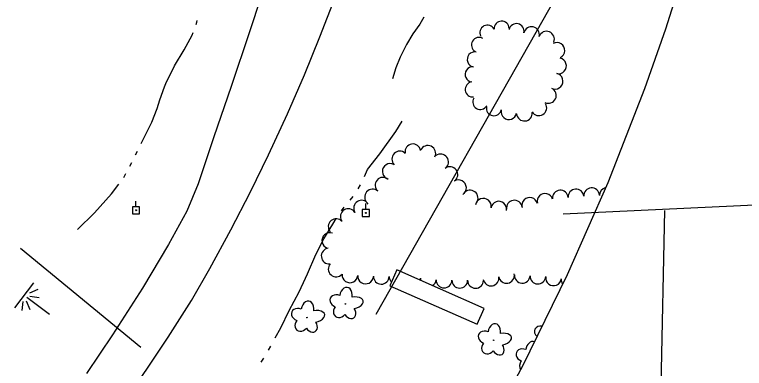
# Model space of a CAD drawing. Extents: x 589250 to 1188077, y 162953 to 363065.
# Drawn here: x 594916.5 to 595256.8, y 174291.2 to 174456.1 of the extents above; entities that cross this region are included whole.
import ezdxf

# ---------------------------------------------------------------- set-up
doc = ezdxf.new("R2010")
doc.units = 0
for name, color, linetype in [('E_BLD', 7, 'Continuous'), ('E_DRN_DrainTile', 7, 'Continuous'), ('E_LAND_TreeLine_P', 7, 'Continuous'), ('E_LAND_Vegetation', 7, 'Continuous'), ('E_MAP_Limits', 7, 'Continuous'), ('E_RDWY', 7, 'Continuous'), ('E_UTL_EPowerPole', 7, 'Continuous'), ('E_WTR_FlowLine', 7, 'Continuous'), ('E_WTR_Wetland', 7, 'Continuous')]:
    doc.layers.add(name, color=color, linetype=linetype)

# ---------------------------------------------------------------- blocks, each defined once
blk = doc.blocks.new('POINT_DISPLAY')
blk.add_line((0, 0), (0, 0))

msp = doc.modelspace()

# ---------------------------------------------------------------- linework, layer by layer
at = {"layer": 'E_BLD'}
for p, q in [((595094.7, 174337.18), (595091.44, 174329.78)), ((595135.53, 174319.19), (595094.7, 174337.18)), ((595091.44, 174329.78), (595132.26, 174311.79)), ((595132.26, 174311.79), (595135.53, 174319.19))]:
    msp.add_line(p, q, dxfattribs=at)
at = {"layer": 'E_DRN_DrainTile'}
for p, q in [((595085.16, 174316.59), (595193.67, 174507.99)), ((595172.34, 174363.23), (595463.39, 174376.95)), ((595219.58, 174364.76), (595215.01, 174143.8)), ((594919.23, 174347.24), (594975.45, 174301.09))]:
    msp.add_line(p, q, dxfattribs=at)
at = {"layer": 'E_LAND_TreeLine_P'}
for centre, radius, start, end in [((595143.63, 174449.54), 3.52, 2.6914, 182.6914), ((595137.01, 174447.68), 3.52, 27.6199, 207.6199), ((595150.54, 174448.37), 3.52, 347.5971, 167.5971), ((595157.55, 174446.77), 3.67, 346.8028, 166.8028), ((595133.08, 174441.96), 3.52, 59.0495, 239.0495), ((595164.55, 174444.65), 3.67, 338.8885, 158.8885), ((595169.4, 174439.38), 3.67, 297.6199, 117.6199), ((595131.11, 174435.2), 3.52, 80.4352, 260.4352), ((595170.13, 174432.23), 3.67, 257.4543, 77.4543), ((595130.06, 174428.24), 3.52, 85.0459, 265.0459), ((595168.53, 174425.07), 3.67, 257.4543, 77.4543), ((595130.15, 174421.24), 3.52, 97.0639, 277.0639), ((595165.43, 174418.44), 3.67, 244.0422, 64.0422), ((595133.7, 174415.41), 3.52, 149.8365, 329.8365), ((595140.04, 174412.51), 3.52, 168.6741, 348.6741), ((595147.03, 174410.86), 3.67, 168.7397, 348.7397), ((595160.97, 174412.69), 3.67, 211.1963, 31.1963), ((595154.27, 174410.2), 3.67, 185.0458, 5.0458), ((595102.24, 174392.16), 3.67, 9.185, 189.185), ((595109.21, 174391.42), 3.67, 334.4898, 154.4898), ((595096.14, 174388.82), 3.67, 46.0549, 226.0549), ((595115.16, 174387.45), 3.67, 306.4173, 126.4173), ((595091.71, 174383.06), 3.67, 62.4444, 242.4444), ((595119.51, 174381.54), 3.67, 306.4173, 126.4173), ((595088.29, 174376.58), 3.67, 48.4744, 228.4744), ((595123.5, 174375.39), 3.67, 302.6624, 122.6624), ((595083.43, 174371.09), 3.67, 48.4744, 228.4744), ((595128.95, 174370.59), 3.67, 322.6012, 142.6012), ((595170.98, 174370.59), 3.67, 4.4715, 184.4715), ((595178.29, 174371.16), 3.67, 4.4715, 184.4715), ((595185.6, 174371.73), 3.67, 4.4715, 184.4715), ((595192.93, 174371.92), 3.67, 103.3203, 181.0549), ((595156.74, 174367.21), 3.67, 15.0911, 195.0911), ((595163.82, 174369.12), 3.67, 15.0911, 195.0911), ((595078.31, 174365.9), 3.67, 32.0186, 212.0186), ((595135.07, 174366.79), 3.67, 349.4627, 169.4627), ((595142.28, 174365.45), 3.67, 349.4627, 169.4627), ((595149.53, 174365.92), 3.67, 8.1799, 188.1799), ((595072.09, 174362.01), 3.67, 32.0186, 212.0186), ((595066.47, 174357.31), 3.67, 40.6145, 220.6145), ((595063.5, 174350.77), 3.67, 70.9186, 250.9186), ((595063.21, 174343.61), 3.67, 96.5824, 276.5824), ((595066.48, 174337.6), 3.67, 138.9173, 318.9173), ((595072.87, 174334.85), 3.67, 175.9753, 355.9753), ((595080.19, 174334.34), 3.67, 175.9753, 355.9753), ((595087.52, 174334.17), 3.67, 179.2073, 359.2073), ((595094.85, 174334.07), 3.67, 179.2073, 223.8243), ((595102.16, 174333.62), 3.67, 340.1553, 354.4004), ((595109.46, 174332.9), 3.67, 174.4004, 189.9617), ((595138.68, 174333.36), 3.67, 189.8752, 9.8752), ((595145.91, 174334.61), 3.67, 189.8752, 9.8752), ((595153.21, 174334.65), 3.67, 176.8952, 356.8952), ((595160.53, 174334.25), 3.67, 176.8952, 356.8952), ((595167.82, 174333.46), 3.67, 172.6279, 352.6279), ((595109.46, 174332.9), 3.67, 302.4777, 354.4004), ((595116.78, 174332.42), 3.67, 179.3702, 359.3702), ((595124.11, 174332.34), 3.67, 179.3702, 359.3702), ((595131.45, 174332.26), 3.67, 179.3702, 359.3702), ((595175.09, 174332.52), 3.67, 172.6279, 212.4454)]:
    msp.add_arc(centre, radius, start, end, dxfattribs=at)
at = {"layer": 'E_LAND_Vegetation'}
for centre in [(595070.78, 174321.3), (595052.82, 174314.95), (595139.9, 174304.37)]:
    msp.add_circle(centre, 0.128, dxfattribs=at)
for centre, major_axis, ratio, start_param, end_param in [((595071.04, 174324.83), (-0.59, -4.18), 0.691916, 1.570796, 4.712389), ((595053.09, 174318.47), (-0.59, -4.18), 0.691916, 1.570796, 4.712389), ((595067.1, 174322.61), (3.35, -1.35), 0.782863, 1.570796, 4.712389), ((595074.42, 174321.82), (-4.67, -0.86), 0.560249, 1.570796, 4.712389), ((595049.14, 174316.25), (3.35, -1.35), 0.782863, 1.570796, 4.712389), ((595068.29, 174318.19), (2.15, 2.7), 0.832022, 1.570796, 4.712389), ((595056.46, 174315.46), (-4.67, -0.86), 0.560249, 1.570796, 4.712389), ((595072.73, 174317.8), (-1.95, 3.06), 0.716896, 1.570796, 4.712389), ((595050.33, 174311.84), (2.15, 2.7), 0.832022, 1.570796, 4.712389), ((595054.77, 174311.44), (-1.95, 3.06), 0.716896, 1.570796, 4.712389), ((595140.17, 174307.89), (-0.59, -4.18), 0.691916, 1.570796, 4.712389), ((595162.42, 174308.03), (3.35, -1.35), 0.782863, 1.864235, 4.307217), ((595136.22, 174305.67), (3.35, -1.35), 0.782863, 1.570796, 4.712389), ((595143.55, 174304.88), (-4.67, -0.86), 0.560249, 1.570796, 4.712389), ((595137.41, 174301.26), (2.15, 2.7), 0.832022, 1.570796, 4.712389), ((595157.79, 174299.58), (-0.59, -4.18), 0.691916, 2.960194, 4.712389), ((595141.85, 174300.86), (-1.95, 3.06), 0.716896, 1.570796, 4.712389), ((595153.84, 174297.36), (3.35, -1.35), 0.782863, 1.570796, 4.712389), ((595155.04, 174292.95), (2.15, 2.7), 0.832022, 1.570796, 2.939409)]:
    msp.add_ellipse(centre, major_axis=major_axis, ratio=ratio, start_param=start_param, end_param=end_param, dxfattribs=at)
at = {"layer": 'E_MAP_Limits'}
for p, q in [((595239.41, 174510.53), (595220.06, 174449.39)), ((595220.06, 174449.39), (595210.2, 174421.57)), ((595210.2, 174421.57), (595193.1, 174377.76)), ((595193.1, 174377.76), (595174.11, 174334.89)), ((595174.11, 174334.89), (595153.42, 174292.36)), ((595153.42, 174292.36), (595132.08, 174253.76))]:
    msp.add_line(p, q, dxfattribs=at)
at = {"layer": 'E_RDWY'}
for p, q in [((595032.56, 174467.79), (595026.03, 174448.09)), ((595058.78, 174445.68), (595066.74, 174465.87)), ((595026.03, 174448.09), (595017.49, 174422.59)), ((595051.67, 174428.04), (595058.78, 174445.68)), ((595043.8, 174409.92), (595051.67, 174428.04)), ((595017.49, 174422.59), (595009.49, 174399.22)), ((595034.85, 174390.81), (595043.8, 174409.92)), ((595009.49, 174399.22), (595002.1, 174377.19)), ((595026.57, 174373.56), (595034.85, 174390.81)), ((595002.1, 174377.19), (594996.84, 174364.51)), ((595017.32, 174355.78), (595026.57, 174373.56)), ((594996.84, 174364.51), (594988.29, 174349.02)), ((595007.51, 174337.76), (595017.32, 174355.78)), ((594988.29, 174349.02), (594976.25, 174328.62)), ((594998.98, 174322.95), (595007.51, 174337.76)), ((594976.25, 174328.62), (594962.16, 174306.87)), ((594988.19, 174305.85), (594998.98, 174322.95)), ((594962.16, 174306.87), (594950.04, 174288.81)), ((594979.07, 174292.26), (594988.19, 174305.85)), ((594967.49, 174275.38), (594979.07, 174292.26))]:
    msp.add_line(p, q, dxfattribs=at)
at = {"layer": 'E_UTL_EPowerPole'}
for points in [[(594973.12, 174366.58), (594973.12, 174369.23)], [(595080.35, 174365.36), (595080.35, 174368.01)], [(594974.79, 174366.58), (594971.44, 174366.58)], [(594971.44, 174366.58), (594971.44, 174363.23)], [(594974.79, 174363.23), (594974.79, 174366.58)], [(595082.02, 174365.36), (595078.67, 174365.36)], [(595078.67, 174365.36), (595078.67, 174362.01)], [(595082.02, 174362.01), (595082.02, 174365.36)], [(594971.44, 174363.23), (594974.79, 174363.23)], [(595078.67, 174362.01), (595082.02, 174362.01)]]:
    msp.add_lwpolyline(points, dxfattribs=at)
for centre in [(594973.15, 174364.91), (595080.38, 174363.69)]:
    msp.add_circle(centre, 0.217, dxfattribs=at)
at = {"layer": 'E_WTR_FlowLine'}
for p, q in [((595001.13, 174451.54), (595001.51, 174452.57)), ((595001.51, 174452.57), (595001.74, 174453.41)), ((595107.32, 174454.98), (595105.54, 174451.7)), ((595105.54, 174451.7), (595102.15, 174447.08)), ((594995.53, 174439.69), (594999.26, 174446.55)), ((594999.26, 174446.55), (594999.74, 174447.84)), ((595102.15, 174447.08), (595099.31, 174442.22)), ((595099.31, 174442.22), (595096.25, 174436.23)), ((594991.04, 174432.26), (594995.53, 174439.69)), ((595096.25, 174436.23), (595094.34, 174431.23)), ((594986.98, 174423.95), (594991.04, 174432.26)), ((595094.34, 174431.23), (595092.74, 174426.25)), ((594984.27, 174416.43), (594986.46, 174422.51)), ((594986.46, 174422.51), (594986.98, 174423.95)), ((594983.06, 174412.39), (594984.27, 174416.43)), ((594980.6, 174406.04), (594983.06, 174412.39)), ((594975.62, 174396.06), (594980.6, 174406.04)), ((595094.29, 174401.64), (595097.2, 174406.46)), ((595086.91, 174391.2), (595094.29, 174401.64)), ((594972.98, 174390.76), (594973.86, 174392.52)), ((595081.08, 174383.93), (595086.91, 174391.2)), ((594970.23, 174385.51), (594971.15, 174387.25)), ((594967.46, 174380.27), (594968.38, 174382.01)), ((595079.66, 174380.68), (595081.08, 174383.93)), ((594961.74, 174372.53), (594965.17, 174377.06)), ((595076.69, 174374.95), (595077.85, 174376.77)), ((594953.74, 174363.68), (594961.74, 174372.53)), ((595072.99, 174369.66), (595074.35, 174371.33)), ((595068.93, 174364.63), (595070.28, 174366.31)), ((594945.91, 174355.91), (594953.74, 174363.68)), ((595064.87, 174358.44), (595066.52, 174361.06)), ((595060.68, 174351.69), (595064.87, 174358.44)), ((595057.07, 174344.28), (595060.68, 174351.69)), ((595053.08, 174335.36), (595057.07, 174344.28)), ((595049.18, 174326.97), (595052.14, 174333.34)), ((595052.14, 174333.34), (595053.08, 174335.36)), ((595044.58, 174318.26), (595049.18, 174326.97)), ((595040.61, 174310.13), (595044.58, 174318.26)), ((595038.04, 174305.42), (595040.61, 174310.13)), ((595034.93, 174299.74), (595035.97, 174301.63)), ((595031.58, 174294.2), (595032.72, 174296.04))]:
    msp.add_line(p, q, dxfattribs=at)
at = {"layer": 'E_WTR_Wetland'}
for p, q in [((594925.32, 174331.07), (594916.54, 174319.46)), ((594927.38, 174327.95), (594923.55, 174326.3)), ((594932.74, 174316.29), (594922.21, 174324.26)), ((594923.63, 174324.88), (594927.96, 174324.32)), ((594920.03, 174318.24), (594920.58, 174322.37)), ((594921.96, 174322.68), (594923.68, 174318.67))]:
    msp.add_line(p, q, dxfattribs=at)

# ---------------------------------------------------------------- block references
at = {"layer": 'E_WTR_Wetland', "rotation": 127.12346669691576}
for p in [(594920.86, 174325.17), (594920.9, 174325.22), (594921.2, 174325.61), (594922.21, 174324.26), (594923.21, 174323.5)]:
    msp.add_blockref('POINT_DISPLAY', p, dxfattribs=at)

doc.saveas('drawing.dxf')
